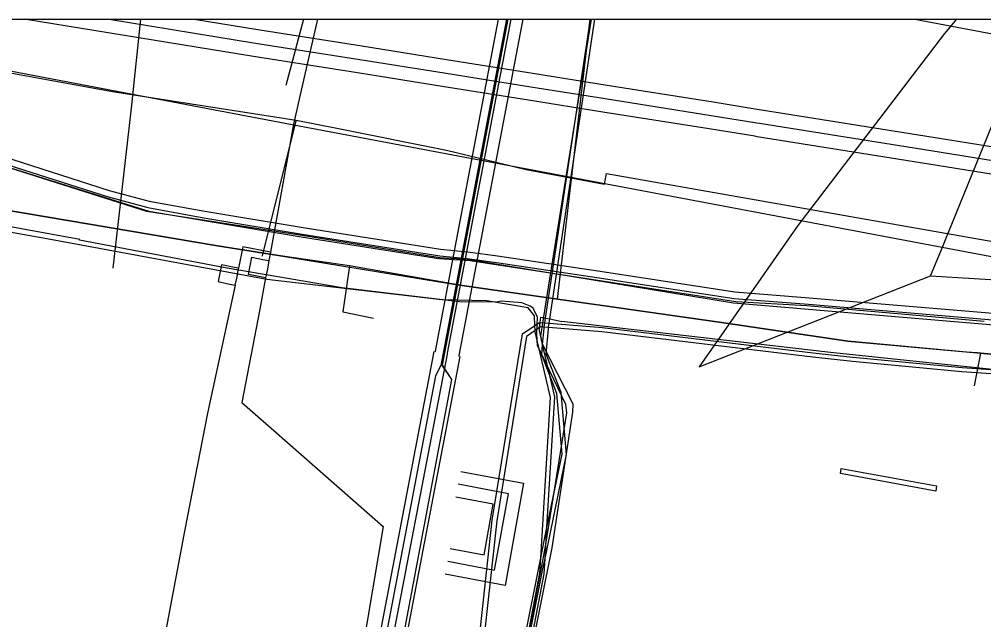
# Model space of a CAD drawing. Extents: x -600309 to -598967, y -1161267 to -1160292.
# Drawn here: x -599077.94 to -599033.77, y -1160319.82 to -1160292.35 of the extents above; entities that cross this region are included whole.
import ezdxf

# ---------------------------------------------------------------- set-up
doc = ezdxf.new("R2010")
doc.units = 0
for name, color, linetype in [('Vrstva 10', 7, 'Continuous'), ('Vrstva 12', 7, 'Continuous'), ('Vrstva 13', 7, 'Continuous'), ('Vrstva 16', 7, 'Continuous'), ('Vrstva 19', 7, 'Continuous'), ('Vrstva 25', 7, 'Continuous'), ('Vrstva 26', 7, 'Continuous'), ('Vrstva 29', 7, 'Continuous'), ('Vrstva 3', 7, 'Continuous'), ('Vrstva 30', 7, 'Continuous'), ('Vrstva 37', 7, 'Continuous'), ('Vrstva 42', 7, 'Continuous'), ('Vrstva 44', 7, 'Continuous'), ('Vrstva 48', 7, 'Continuous'), ('Vrstva 54', 7, 'Continuous'), ('Vrstva 58', 7, 'Continuous'), ('Vrstva 63', 7, 'Continuous'), ('Vrstva 9', 7, 'Continuous')]:
    doc.layers.add(name, color=color, linetype=linetype)

msp = doc.modelspace()

# ---------------------------------------------------------------- linework, layer by layer
at = {"layer": 'Vrstva 10'}
for points in [[(-598975.815, -1160308.663), (-598993.061, -1160305.902), (-598996.958, -1160305.298), (-599002.883, -1160304.322), (-599006.597, -1160303.725), (-599011.736, -1160302.901), (-599021.732, -1160301.313), (-599036.286, -1160298.975), (-599044.14, -1160297.722), (-599044.255, -1160297.703), (-599046.352, -1160297.362), (-599051.209, -1160296.594), (-599054.616, -1160296.053), (-599058.573, -1160295.418), (-599062.445, -1160294.802), (-599067.216, -1160294.055), (-599077.713, -1160292.347)], [(-599069.928, -1160292.347), (-599067.019, -1160292.821), (-599062.25, -1160293.567), (-599058.376, -1160294.183), (-599054.418, -1160294.819), (-599051.013, -1160295.359), (-599046.154, -1160296.128), (-599044.054, -1160296.469), (-599043.941, -1160296.488), (-599036.089, -1160297.74), (-599021.535, -1160300.078), (-599011.539, -1160301.667), (-599006.399, -1160302.49), (-599002.682, -1160303.088), (-598996.761, -1160304.064), (-598992.867, -1160304.667), (-598975.617, -1160307.429)]]:
    msp.add_lwpolyline(points, dxfattribs=at)
at = {"layer": 'Vrstva 12'}
msp.add_line((-599053.29, -1160305.16), (-599051.799, -1160292.347), dxfattribs=at)
for points in [[(-599062.82, -1160303.63), (-599065.78, -1160303.2), (-599068.87, -1160302.72), (-599080.7, -1160300.72)], [(-599062.82, -1160303.63), (-599063.13, -1160305.74), (-599061.72, -1160306.02)], [(-599053.29, -1160305.16), (-599057.77, -1160304.52), (-599062.82, -1160303.63)], [(-599033.31, -1160307.69), (-599034.06, -1160307.61), (-599034.56, -1160307.58), (-599040, -1160307.07), (-599045.67, -1160306.24), (-599053.29, -1160305.16)]]:
    msp.add_lwpolyline(points, dxfattribs=at)
at = {"layer": 'Vrstva 13'}
msp.add_lwpolyline([(-599090.87, -1160292.347), (-599083.001, -1160293.837), (-599079.588, -1160294.483), (-599068.744, -1160296.536), (-599065.13, -1160297.22), (-599016.74, -1160306.338), (-598996.4, -1160310.181), (-598967.108, -1160315.67)], dxfattribs=at)
at = {"layer": 'Vrstva 16'}
for points in [[(-599091.87, -1160292.347), (-599073.67, -1160295.65), (-599065.26, -1160296.96), (-599063.475, -1160297.318)], [(-599036.925, -1160292.347), (-598984.72, -1160302.2), (-598967.108, -1160305.504)], [(-599065.26, -1160296.96), (-599065.284, -1160297.057), (-599066.82, -1160303.17), (-599066.82, -1160303.18)], [(-599063.475, -1160297.318), (-599058.38, -1160298.34), (-599056.55, -1160298.78), (-599054.72, -1160299.22), (-599051.14, -1160299.89), (-599051.05, -1160299.4), (-599002.46, -1160307.94), (-598967.108, -1160315.13)]]:
    msp.add_lwpolyline(points, dxfattribs=at)
at = {"layer": 'Vrstva 19'}
for points in [[(-599064.284, -1160292.347), (-599065.01, -1160295.531), (-599065.38, -1160297.15), (-599066.43, -1160303)], [(-599066.43, -1160303), (-599067.71, -1160302.76), (-599067.9, -1160303.74), (-599068.09, -1160303.7), (-599068.68, -1160303.59), (-599068.84, -1160304.35), (-599068.45, -1160304.44), (-599068.06, -1160304.52), (-599069.32, -1160310.37), (-599070.36, -1160315.69), (-599071.46, -1160321.53), (-599072.99, -1160329.49), (-599074.12, -1160336.76), (-599077.11, -1160336.29), (-599077.07, -1160336.03), (-599077.04, -1160335.83), (-599077.38, -1160335.78), (-599077.42, -1160336.01), (-599077.46, -1160336.23), (-599078.34, -1160336.09)], [(-599066.58, -1160303.79), (-599066.66, -1160304.18), (-599067.05, -1160304.1), (-599067.44, -1160304.03), (-599067.29, -1160303.24), (-599066.78, -1160303.34), (-599066.51, -1160303.39)], [(-599066.43, -1160303), (-599066.51, -1160303.39), (-599066.58, -1160303.79)], [(-599068.06, -1160304.52), (-599067.97, -1160304.13)], [(-599067.97, -1160304.13), (-599067.9, -1160303.74)], [(-599066.66, -1160304.18), (-599066.93, -1160305.61)], [(-599066.93, -1160305.61), (-599067.75, -1160309.89), (-599066.28, -1160311.16), (-599061.28, -1160315.56), (-599062.98, -1160325.71), (-599056.13, -1160327.25), (-599049.29, -1160328.99), (-599051.07, -1160336.96), (-599051.3, -1160338.17), (-599046.36, -1160339.09), (-599044.4, -1160339.5), (-599047.31, -1160354.41), (-599050.32, -1160370.67), (-599051.36, -1160370.51)]]:
    msp.add_lwpolyline(points, dxfattribs=at)
at = {"layer": 'Vrstva 25'}
for points in [[(-599055.432, -1160292.347), (-599058.343, -1160307.633), (-599058.35, -1160307.669)], [(-599058.35, -1160307.669), (-599061.349, -1160323.317), (-599063.209, -1160333.189), (-599064.549, -1160341.143), (-599064.795, -1160347.006), (-599063.347, -1160365.041), (-599063.149, -1160367.497), (-599062.344, -1160375.208), (-599058.893, -1160374.876), (-599058.633, -1160377.984), (-599062.021, -1160378.351), (-599061.924, -1160379.672)]]:
    msp.add_lwpolyline(points, dxfattribs=at)
at = {"layer": 'Vrstva 26'}
for points in [[(-599058.89, -1160307.566), (-599058.883, -1160307.53), (-599055.991, -1160292.347)], [(-599054.872, -1160292.347), (-599057.803, -1160307.736), (-599057.81, -1160307.773)], [(-599062.523, -1160379.715), (-599062.662, -1160377.817), (-599059.279, -1160377.451), (-599059.441, -1160375.532), (-599062.879, -1160375.862), (-599063.746, -1160367.552), (-599063.945, -1160365.089), (-599065.396, -1160347.018), (-599065.146, -1160341.08), (-599063.8, -1160333.083), (-599061.938, -1160323.205), (-599058.939, -1160307.556)], [(-599057.761, -1160307.782), (-599060.759, -1160323.429), (-599062.618, -1160333.294), (-599063.951, -1160341.205), (-599064.194, -1160346.995), (-599062.748, -1160364.993), (-599062.551, -1160367.442), (-599061.809, -1160374.554), (-599058.346, -1160374.221), (-599057.986, -1160378.517), (-599061.38, -1160378.885), (-599061.326, -1160379.628)]]:
    msp.add_lwpolyline(points, dxfattribs=at)
at = {"layer": 'Vrstva 29'}
msp.add_lwpolyline([(-599058.319, -1160317.15), (-599056.169, -1160317.555), (-599055.539, -1160314.062), (-599057.835, -1160313.629)], dxfattribs=at)
at = {"layer": 'Vrstva 3'}
msp.add_lwpolyline([(-599040.3, -1160312.905), (-599035.938, -1160313.695), (-599035.956, -1160313.936), (-599040.335, -1160313.129)], close=True, dxfattribs=at)
at = {"layer": 'Vrstva 30'}
for points in [[(-599057.724, -1160313.04), (-599054.843, -1160313.583), (-599055.686, -1160318.257), (-599058.43, -1160317.739)], [(-599058.208, -1160316.56), (-599056.652, -1160316.853), (-599056.235, -1160314.541), (-599057.946, -1160314.219)]]:
    msp.add_lwpolyline(points, dxfattribs=at)
at = {"layer": 'Vrstva 37'}
for points in [[(-599055.575, -1160292.347), (-599058.585, -1160308.173), (-599058.14, -1160308.831), (-599060.289, -1160320.183), (-599062.445, -1160331.561), (-599064.067, -1160341.16), (-599064.353, -1160346.979), (-599062.737, -1160367.479), (-599061.984, -1160374.227), (-599061.305, -1160382.569), (-599060.623, -1160390.913), (-599058.871, -1160412.267), (-599072.817, -1160413.814), (-599088.539, -1160415.426), (-599122.332, -1160419.036)], [(-599055.621, -1160292.347), (-599058.632, -1160308.188), (-599058.883, -1160308.665), (-599063.596, -1160333.37), (-599064.904, -1160341.078), (-599065.153, -1160347.135), (-599063.848, -1160363.063), (-599062.614, -1160375.555), (-599061.326, -1160391.198), (-599063.593, -1160391.406), (-599063.32, -1160394.391)]]:
    msp.add_lwpolyline(points, dxfattribs=at)
at = {"layer": 'Vrstva 42'}
for points in [[(-599055.572, -1160292.347), (-599058.58, -1160308.17), (-599058.14, -1160308.83), (-599060.29, -1160320.18), (-599062.44, -1160331.56), (-599064.07, -1160341.16), (-599064.35, -1160346.98), (-599062.74, -1160367.48), (-599061.98, -1160374.23), (-599061.31, -1160382.57), (-599060.62, -1160390.91), (-599058.87, -1160412.27), (-599072.82, -1160413.81), (-599088.54, -1160415.43), (-599122.33, -1160419.04)], [(-599101.281, -1160292.347), (-599098.625, -1160292.876), (-599094.51, -1160293.941), (-599090.374, -1160295.362), (-599084.4, -1160297.095), (-599078.844, -1160298.996), (-599072.007, -1160301.127), (-599065.037, -1160302.297), (-599058.728, -1160303.299), (-599057.287, -1160303.383), (-599051.25, -1160304.323), (-599045.13, -1160305.263), (-599041.871, -1160305.451), (-599033.745, -1160306.161)], [(-599100.649, -1160292.347), (-599098.604, -1160292.736), (-599094.474, -1160293.854), (-599090.265, -1160295.293), (-599084.415, -1160296.973), (-599078.807, -1160298.902), (-599073.912, -1160300.464), (-599072.053, -1160300.956), (-599069.496, -1160301.428), (-599064.984, -1160302.178), (-599058.683, -1160303.166), (-599057.427, -1160303.289), (-599055.972, -1160303.487), (-599051.482, -1160304.158), (-599045.197, -1160305.119), (-599041.792, -1160305.39), (-599033.723, -1160306.069), (-599028.556, -1160306.549), (-599026.312, -1160306.815), (-599024.614, -1160307.894), (-599019.933, -1160308.598)], [(-599100.649, -1160292.347), (-599098.604, -1160292.736), (-599094.474, -1160293.854), (-599090.265, -1160295.293), (-599084.415, -1160296.973), (-599078.807, -1160298.902), (-599073.912, -1160300.464), (-599072.053, -1160300.956), (-599069.496, -1160301.428), (-599064.984, -1160302.178), (-599058.683, -1160303.166), (-599057.427, -1160303.289), (-599055.972, -1160303.487), (-599051.482, -1160304.158), (-599045.197, -1160305.119), (-599041.792, -1160305.39), (-599033.723, -1160306.069)], [(-599100.649, -1160292.347), (-599098.604, -1160292.736), (-599094.474, -1160293.854), (-599090.265, -1160295.293), (-599084.415, -1160296.973), (-599078.807, -1160298.902), (-599073.912, -1160300.464), (-599072.053, -1160300.956), (-599069.496, -1160301.428), (-599064.984, -1160302.178), (-599058.683, -1160303.166), (-599057.427, -1160303.289), (-599055.972, -1160303.487), (-599051.482, -1160304.158), (-599045.197, -1160305.119), (-599041.792, -1160305.39), (-599033.723, -1160306.069)], [(-599100.649, -1160292.347), (-599098.604, -1160292.736), (-599094.474, -1160293.854), (-599090.265, -1160295.293), (-599084.415, -1160296.973), (-599078.807, -1160298.902), (-599073.912, -1160300.464), (-599072.053, -1160300.956), (-599069.496, -1160301.428), (-599064.984, -1160302.178), (-599058.683, -1160303.166), (-599057.427, -1160303.289), (-599055.972, -1160303.487), (-599051.482, -1160304.158), (-599045.197, -1160305.119), (-599041.792, -1160305.39), (-599033.723, -1160306.069), (-599028.556, -1160306.549), (-599026.312, -1160306.815), (-599024.614, -1160307.894), (-599019.933, -1160308.598)], [(-599100.649, -1160292.347), (-599098.604, -1160292.736), (-599094.474, -1160293.854), (-599090.265, -1160295.293), (-599084.415, -1160296.973), (-599078.807, -1160298.902), (-599073.912, -1160300.464), (-599072.053, -1160300.956), (-599069.496, -1160301.428), (-599064.984, -1160302.178), (-599058.683, -1160303.166), (-599057.427, -1160303.289), (-599055.972, -1160303.487), (-599051.482, -1160304.158), (-599045.197, -1160305.119), (-599041.792, -1160305.39), (-599033.723, -1160306.069)], [(-599100.649, -1160292.347), (-599098.604, -1160292.736), (-599094.474, -1160293.854), (-599090.265, -1160295.293), (-599084.415, -1160296.973), (-599078.807, -1160298.902), (-599073.912, -1160300.464), (-599072.053, -1160300.956), (-599069.496, -1160301.428), (-599064.984, -1160302.178), (-599058.683, -1160303.166), (-599057.427, -1160303.289), (-599055.972, -1160303.487), (-599051.482, -1160304.158), (-599045.197, -1160305.119), (-599041.792, -1160305.39), (-599033.723, -1160306.069)], [(-599100.649, -1160292.347), (-599098.604, -1160292.736), (-599094.474, -1160293.854), (-599090.265, -1160295.293), (-599084.415, -1160296.973), (-599078.807, -1160298.902), (-599073.912, -1160300.464), (-599072.053, -1160300.956), (-599069.496, -1160301.428), (-599064.984, -1160302.178), (-599058.683, -1160303.166), (-599057.427, -1160303.289), (-599055.972, -1160303.487), (-599051.482, -1160304.158), (-599045.197, -1160305.119), (-599041.792, -1160305.39), (-599033.723, -1160306.069)], [(-599099.044, -1160292.347), (-599098.536, -1160292.444), (-599094.386, -1160293.566), (-599090.175, -1160295.007), (-599084.325, -1160296.687), (-599078.713, -1160298.618), (-599073.828, -1160300.176), (-599071.987, -1160300.664), (-599069.444, -1160301.132), (-599064.936, -1160301.882), (-599058.645, -1160302.868), (-599057.393, -1160302.991), (-599056.038, -1160303.175), (-599051.438, -1160303.862), (-599045.163, -1160304.821), (-599041.768, -1160305.09), (-599033.697, -1160305.771)], [(-599099.044, -1160292.347), (-599098.536, -1160292.444), (-599094.386, -1160293.566), (-599090.175, -1160295.007), (-599084.325, -1160296.687), (-599078.713, -1160298.618), (-599073.828, -1160300.176), (-599071.987, -1160300.664), (-599069.444, -1160301.132), (-599064.936, -1160301.882), (-599058.645, -1160302.868), (-599057.393, -1160302.991), (-599056.038, -1160303.175), (-599051.438, -1160303.862), (-599045.163, -1160304.821), (-599041.768, -1160305.09), (-599033.697, -1160305.771), (-599028.524, -1160306.251), (-599026.208, -1160306.525), (-599024.506, -1160307.606), (-599019.642, -1160308.347)], [(-599099.044, -1160292.347), (-599098.536, -1160292.444), (-599094.386, -1160293.566), (-599090.175, -1160295.007), (-599084.325, -1160296.687), (-599078.713, -1160298.618), (-599073.828, -1160300.176), (-599071.987, -1160300.664), (-599069.444, -1160301.132), (-599064.936, -1160301.882), (-599058.645, -1160302.868), (-599057.393, -1160302.991), (-599056.038, -1160303.175), (-599051.438, -1160303.862), (-599045.163, -1160304.821), (-599041.768, -1160305.09), (-599033.697, -1160305.771), (-599028.524, -1160306.251), (-599026.208, -1160306.525), (-599024.506, -1160307.606), (-599019.646, -1160308.345)], [(-599099.044, -1160292.347), (-599098.536, -1160292.444), (-599094.386, -1160293.566), (-599090.175, -1160295.007), (-599084.325, -1160296.687), (-599078.713, -1160298.618), (-599073.828, -1160300.176), (-599071.987, -1160300.664), (-599069.444, -1160301.132), (-599064.936, -1160301.882), (-599058.645, -1160302.868), (-599057.393, -1160302.991), (-599056.038, -1160303.175), (-599051.438, -1160303.862), (-599045.163, -1160304.821), (-599041.768, -1160305.09), (-599033.697, -1160305.771)], [(-599099.044, -1160292.347), (-599098.536, -1160292.444), (-599094.386, -1160293.566), (-599090.175, -1160295.007), (-599084.325, -1160296.687), (-599078.713, -1160298.618), (-599073.828, -1160300.176), (-599071.987, -1160300.664), (-599069.444, -1160301.132), (-599064.936, -1160301.882), (-599058.645, -1160302.868), (-599057.393, -1160302.991), (-599056.038, -1160303.175), (-599051.438, -1160303.862), (-599045.163, -1160304.821), (-599041.768, -1160305.09), (-599033.697, -1160305.771)], [(-599099.044, -1160292.347), (-599098.536, -1160292.444), (-599094.386, -1160293.566), (-599090.175, -1160295.007), (-599084.325, -1160296.687), (-599078.713, -1160298.618), (-599073.828, -1160300.176), (-599071.987, -1160300.664), (-599069.444, -1160301.132), (-599064.936, -1160301.882), (-599058.645, -1160302.868), (-599057.393, -1160302.991), (-599056.038, -1160303.175), (-599051.438, -1160303.862), (-599045.163, -1160304.821), (-599041.768, -1160305.09), (-599033.697, -1160305.771)], [(-599099.044, -1160292.347), (-599098.536, -1160292.444), (-599094.386, -1160293.566), (-599090.175, -1160295.007), (-599084.325, -1160296.687), (-599078.713, -1160298.618), (-599073.828, -1160300.176), (-599071.987, -1160300.664), (-599069.444, -1160301.132), (-599064.936, -1160301.882), (-599058.645, -1160302.868), (-599057.393, -1160302.991), (-599056.038, -1160303.175), (-599051.438, -1160303.862), (-599045.163, -1160304.821), (-599041.768, -1160305.09), (-599033.697, -1160305.771)], [(-599099.044, -1160292.347), (-599098.536, -1160292.444), (-599094.386, -1160293.566), (-599090.175, -1160295.007), (-599084.325, -1160296.687), (-599078.713, -1160298.618), (-599073.828, -1160300.176), (-599071.987, -1160300.664), (-599069.444, -1160301.132), (-599064.936, -1160301.882), (-599058.645, -1160302.868), (-599057.393, -1160302.991), (-599056.038, -1160303.175), (-599051.438, -1160303.862), (-599045.163, -1160304.821), (-599041.768, -1160305.09), (-599033.697, -1160305.771)], [(-599055.62, -1160292.347), (-599058.63, -1160308.19), (-599058.88, -1160308.67), (-599063.6, -1160333.37), (-599064.9, -1160341.08), (-599065.15, -1160347.14), (-599063.85, -1160363.06), (-599062.61, -1160375.56), (-599061.33, -1160391.2), (-599063.59, -1160391.41), (-599063.32, -1160394.39)], [(-599055.748, -1160325.47), (-599054.136, -1160317.38), (-599054.057, -1160316.994), (-599053.772, -1160315.609), (-599053.082, -1160312.248), (-599053.317, -1160309.466), (-599053.639, -1160308.653), (-599054.013, -1160307.71), (-599053.972, -1160307.236), (-599053.909, -1160306.496), (-599053.9, -1160306.435), (-599053.87, -1160306.237), (-599053.838, -1160306.023), (-599051.777, -1160292.347)], [(-599055.55, -1160325.5), (-599053.94, -1160317.42), (-599053.858, -1160317.021), (-599052.88, -1160312.26), (-599053.12, -1160309.42), (-599053.81, -1160307.68), (-599053.71, -1160306.52), (-599053.7, -1160306.452), (-599053.67, -1160306.254), (-599053.641, -1160306.062), (-599051.574, -1160292.347)], [(-599055.948, -1160346.512), (-599054.158, -1160336.519), (-599053.942, -1160335.31), (-599054.085, -1160334.517), (-599054.629, -1160333.637), (-599054.919, -1160333.17), (-599055.961, -1160331.486), (-599055.79, -1160328.134), (-599055.753, -1160327.407), (-599055.739, -1160327.133), (-599055.68, -1160325.958), (-599054.099, -1160317.698), (-599054.057, -1160316.994), (-599053.611, -1160309.649), (-599054.317, -1160306.643), (-599054.32, -1160306.594), (-599054.33, -1160306.361), (-599054.35, -1160305.92), (-599054.63, -1160305.55), (-599056.52, -1160305.23), (-599058.59, -1160305.18), (-599066.61, -1160304.25), (-599076.51, -1160302.42), (-599085.48, -1160300.82)], [(-599057.226, -1160323.994), (-599056.276, -1160315.276), (-599054.898, -1160306.74), (-599054.33, -1160306.361), (-599054.113, -1160306.216), (-599054.084, -1160306.219), (-599053.87, -1160306.237), (-599053.67, -1160306.254), (-599051.246, -1160306.459), (-599041.575, -1160307.61), (-599039.766, -1160307.809), (-599034.758, -1160308.279), (-599033.226, -1160308.387)], [(-599055.48, -1160325.982), (-599053.901, -1160317.722), (-599053.858, -1160317.021), (-599053.772, -1160315.609), (-599053.409, -1160309.631), (-599053.639, -1160308.653), (-599053.972, -1160307.236), (-599054.123, -1160306.597), (-599054.108, -1160306.453), (-599054.084, -1160306.219), (-599054.06, -1160305.98), (-599053.838, -1160306.023), (-599053.641, -1160306.062), (-599053.09, -1160306.17)], [(-598967.108, -1160319.05), (-598967.218, -1160318.954), (-598967.546, -1160318.667), (-598967.69, -1160318.54), (-598970.41, -1160317.94), (-598970.603, -1160318.008), (-598974.44, -1160319.35), (-598975.658, -1160319.18), (-598978.39, -1160318.8), (-598980.787, -1160318.259), (-598982.38, -1160317.9), (-598992.817, -1160315.896), (-598993.16, -1160315.83), (-599015.532, -1160311.621), (-599017.4, -1160311.27), (-599033.2, -1160308.39), (-599033.226, -1160308.387), (-599040.79, -1160307.6), (-599053.09, -1160306.17)], [(-599033.219, -1160308.588), (-599034.775, -1160308.479), (-599039.787, -1160308.008), (-599041.598, -1160307.808), (-599051.267, -1160306.658), (-599053.7, -1160306.452), (-599053.9, -1160306.435), (-599054.06, -1160306.421), (-599054.108, -1160306.453), (-599054.32, -1160306.594), (-599054.715, -1160306.858), (-599056.077, -1160315.302), (-599057.028, -1160324.024), (-599057.125, -1160324.509), (-599056.844, -1160325.981), (-599055.897, -1160326.968), (-599055.739, -1160327.133), (-599055.715, -1160327.159), (-599055.549, -1160327.331), (-599054.976, -1160327.93), (-599055.026, -1160330.627), (-599054.621, -1160332.198), (-599053.343, -1160335.44), (-599054.748, -1160342.048)]]:
    msp.add_lwpolyline(points, dxfattribs=at)
at = {"layer": 'Vrstva 44'}
for points in [[(-599053.124, -1160356.233), (-599053.583, -1160352.787), (-599058.55, -1160349.64), (-599058.849, -1160349.4), (-599057.89, -1160344.89), (-599055.67, -1160331.01), (-599055.48, -1160326.16), (-599053.54, -1160316.54), (-599052.59, -1160310.33), (-599052.58, -1160309.96), (-599053.98, -1160307.21), (-599054.06, -1160306.84), (-599053.71, -1160304.6), (-599051.738, -1160292.347)], [(-599053.486, -1160356.181), (-599053.843, -1160352.942), (-599058.58, -1160349.84), (-599059.03, -1160349.51), (-599058.16, -1160344.94), (-599055.91, -1160330.92), (-599055.68, -1160326.08), (-599053.84, -1160316.47), (-599052.86, -1160310.35), (-599052.91, -1160309.98), (-599054.2, -1160307.27), (-599054.23, -1160306.76), (-599054.21, -1160305.97), (-599054.42, -1160305.55), (-599054.55, -1160305.48), (-599054.93, -1160305.33), (-599055.87, -1160305.25), (-599056.08, -1160305.3), (-599057.78, -1160305.28), (-599063.16, -1160304.64), (-599068.51, -1160303.72), (-599075.18, -1160302.45), (-599075.17, -1160302.43), (-599083.2, -1160300.96)]]:
    msp.add_lwpolyline(points, dxfattribs=at)
at = {"layer": 'Vrstva 48'}
msp.add_line((-599064.919, -1160292.347), (-599065.729, -1160295.37), dxfattribs=at)
at = {"layer": 'Vrstva 54'}
for p, q in [((-599072.387, -1160292.347), (-599072.82, -1160296.42)), ((-599035.019, -1160292.347), (-599035.57, -1160292.99))]:
    msp.add_line(p, q, dxfattribs=at)
for points in [[(-599035.57, -1160292.99), (-599042.28, -1160301.78)], [(-599035.74, -1160302.96), (-599031.96, -1160293.7)], [(-599072.82, -1160296.42), (-599073.65, -1160303.74)], [(-599042.28, -1160301.78), (-599046.81, -1160308.25)], [(-599036.2, -1160304.08), (-599035.74, -1160302.96)], [(-599046.81, -1160308.25), (-599036.2, -1160304.08)], [(-599036.2, -1160304.08), (-599032.21, -1160304.33)]]:
    msp.add_lwpolyline(points, dxfattribs=at)
at = {"layer": 'Vrstva 58'}
for p, q in [((-599033.91, -1160307.63), (-599034.2, -1160309.12)), ((-599033.92, -1160307.63), (-599034.06, -1160307.61))]:
    msp.add_line(p, q, dxfattribs=at)
for points in [[(-598976.845, -1160325.769), (-598982.635, -1160326.544), (-598996.54, -1160323.648), (-598995.154, -1160313.128), (-599001.882, -1160311.945), (-599019.865, -1160308.765), (-599024.636, -1160307.99), (-599026.43, -1160306.93), (-599045.228, -1160305.339), (-599057.421, -1160303.341), (-599058.685, -1160303.26), (-599065.005, -1160302.24), (-599072.101, -1160301.139), (-599078.788, -1160299.019), (-599084.415, -1160297.062), (-599090.369, -1160295.349), (-599094.569, -1160293.881), (-599098.565, -1160292.78), (-599101.012, -1160292.347)], [(-599033.91, -1160307.63), (-599034.56, -1160307.58), (-599040, -1160307.07), (-599045.67, -1160306.24), (-599053.29, -1160305.16), (-599057.77, -1160304.52), (-599062.82, -1160303.63), (-599065.78, -1160303.2), (-599068.87, -1160302.72), (-599080.7, -1160300.72), (-599089.35, -1160299.29), (-599096.87, -1160297.81), (-599100.49, -1160296.24), (-599100.81, -1160296.21), (-599104.03, -1160295.14)], [(-599104.03, -1160295.14), (-599100.81, -1160296.21), (-599100.49, -1160296.24), (-599096.87, -1160297.81), (-599080.7, -1160300.72), (-599068.87, -1160302.72), (-599065.78, -1160303.2), (-599057.77, -1160304.52), (-599045.67, -1160306.24), (-599040, -1160307.07), (-599033.91, -1160307.63)], [(-599033.78, -1160307.64), (-599034.06, -1160307.61), (-599034.56, -1160307.58), (-599040, -1160307.07), (-599045.67, -1160306.24), (-599053.29, -1160305.16), (-599057.77, -1160304.52), (-599062.82, -1160303.63), (-599065.78, -1160303.2), (-599068.87, -1160302.72), (-599080.7, -1160300.72), (-599089.35, -1160299.29), (-599096.87, -1160297.81), (-599100.49, -1160296.24), (-599100.81, -1160296.21), (-599104.03, -1160295.14)], [(-599062.82, -1160303.63), (-599065.78, -1160303.2), (-599068.87, -1160302.72), (-599080.7, -1160300.72)], [(-599034.06, -1160307.61), (-599034.56, -1160307.58), (-599040, -1160307.07), (-599045.67, -1160306.24), (-599053.29, -1160305.16), (-599057.77, -1160304.52), (-599062.82, -1160303.63)], [(-598967.108, -1160318.78), (-598969.07, -1160318.37), (-598973.86, -1160317.24), (-598977.76, -1160316.48), (-598983.941, -1160315.45), (-598997.6, -1160313.13), (-599008.51, -1160311.1), (-599020.94, -1160308.86), (-599031.05, -1160307.89), (-599033.91, -1160307.63)], [(-599033.91, -1160307.63), (-599020.867, -1160308.873), (-599008.51, -1160311.1), (-598991.343, -1160314.193), (-598983.94, -1160315.45), (-598977.76, -1160316.48), (-598969.07, -1160318.37), (-598967.108, -1160318.78)]]:
    msp.add_lwpolyline(points, dxfattribs=at)
at = {"layer": 'Vrstva 63'}
msp.add_lwpolyline([(-600308.541, -1160292.347), (-598967.108, -1160292.347), (-598967.108, -1161267.031), (-600308.541, -1161267.031)], close=True, dxfattribs=at)
at = {"layer": 'Vrstva 9'}
msp.add_lwpolyline([(-599073.821, -1160292.347), (-599067.117, -1160293.438), (-599062.347, -1160294.184), (-599058.475, -1160294.8), (-599054.517, -1160295.436), (-599051.111, -1160295.976), (-599046.253, -1160296.745), (-599044.154, -1160297.086), (-599044.04, -1160297.105), (-599036.188, -1160298.358), (-599021.634, -1160300.696), (-599011.637, -1160302.284), (-599006.498, -1160303.108), (-599002.782, -1160303.705), (-598996.859, -1160304.681), (-598992.964, -1160305.285), (-598975.716, -1160308.046)], dxfattribs=at)

doc.saveas('drawing.dxf')
